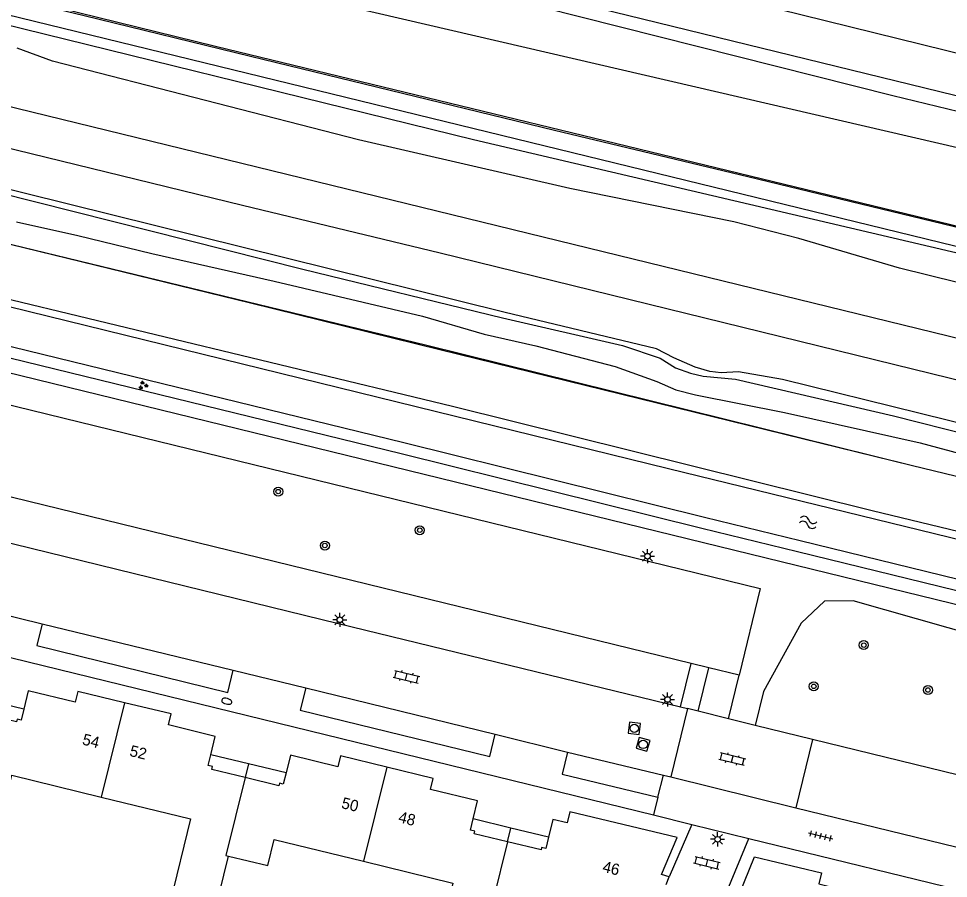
# Model space of a CAD drawing. Extents: x 125000 to 129004, y 397500 to 399008.
# Drawn here: x 126590.3 to 126672.9, y 398584.2 to 398660.6 of the extents above; entities that cross this region are included whole.
import ezdxf

# ---------------------------------------------------------------- set-up
doc = ezdxf.new("R2010")
doc.units = 0
for name, color, linetype in [('gg-afsc-hekwerk', 7, 'Continuous'), ('gg-anno-huisnummerreeks BGT', 7, 'Continuous'), ('gg-aspt-spoorlijn', 7, 'Continuous'), ('gg-bbg-hoofdgebouw', 7, 'Continuous'), ('gg-bbg-luifel en loopbrug', 7, 'Continuous'), ('gg-bbg-tussenscheiding', 7, 'Continuous'), ('gg-knt-BGT kruinlijn', 7, 'Continuous'), ('gg-knt-bovenkant onderkant talud', 7, 'Continuous'), ('gg-knt-verharding', 7, 'Continuous'), ('gg-knt-verharding nz', 7, 'Continuous'), ('gg-kntw-bovenkant insteek waterloop', 7, 'Continuous'), ('gg-kntw-waterlijn', 7, 'Continuous'), ('gt-grn-groengrens', 7, 'Continuous'), ('gt-grn-weggrens', 7, 'Continuous'), ('gt-symb-boom', 7, 'Continuous'), ('gt-symb-brandkraan', 7, 'Continuous'), ('gt-symb-groenvak', 7, 'Continuous'), ('gt-symb-klinker verharding', 7, 'Continuous'), ('gt-symb-lichtmast', 7, 'Continuous'), ('gt-symb-rioolschacht', 7, 'Continuous'), ('gt-symb-tegel verharding', 7, 'Continuous'), ('gt-symb-watersymbool', 7, 'Continuous'), ('gx-grn-maaiveld', 7, 'Continuous')]:
    doc.layers.add(name, color=color, linetype=linetype)

# ---------------------------------------------------------------- blocks, each defined once
blk = doc.blocks.new('gt0-GRVAK')
at = {"layer": 'gt-symb-groenvak'}
for p, q in [((-0.11, 0.189), (-0.228, 0.24)), ((-0.182, 0.153), (0.088, 0.153)), ((-0.091, 0.211), (-0.156, 0.322)), ((-0.047, 0.214), (-0.047, 0.393)), ((-0.004, 0.211), (0.061, 0.322)), ((0.015, 0.189), (0.133, 0.24)), ((0.262, -0.052), (0.197, 0.059)), ((0.305, -0.049), (0.305, 0.13)), ((0.349, -0.052), (0.414, 0.059)), ((-0.245, -0.228), (-0.363, -0.177)), ((-0.318, -0.264), (-0.047, -0.264)), ((-0.226, -0.206), (-0.291, -0.095)), ((-0.183, -0.203), (-0.183, -0.024)), ((-0.139, -0.206), (-0.074, -0.095)), ((-0.12, -0.228), (-0.002, -0.177)), ((0.243, -0.074), (0.125, -0.023)), ((0.17, -0.11), (0.441, -0.11)), ((0.368, -0.074), (0.486, -0.023))]:
    blk.add_line(p, q, dxfattribs=at)
blk = doc.blocks.new('gt0-LMAST')
at = {"layer": 'gt-symb-lichtmast'}
for p, q in [((-0.182, 0.173), (-0.447, 0.438)), ((-0.005, 0.246), (-0.005, 0.621)), ((0.172, 0.173), (0.437, 0.438)), ((-0.255, -0.004), (-0.63, -0.004)), ((-0.182, -0.181), (-0.447, -0.446)), ((-0.005, -0.254), (-0.005, -0.629)), ((0.437, -0.446), (0.172, -0.181)), ((0.245, -0.004), (0.62, -0.004))]:
    blk.add_line(p, q, dxfattribs=at)
blk.add_circle((-0.005, -0.004), 0.25, dxfattribs=at)
blk = doc.blocks.new('gt0-BOOM')
at = {"layer": 'gt-symb-boom'}
for radius in [0.4, 0.2]:
    blk.add_circle((0, 0), radius, dxfattribs=at)
blk = doc.blocks.new('gt0-WA')
at = {"layer": 'gt-symb-watersymbool'}
for centre, start, end in [((-0.323, 0.022), 28.07249, 151.92751), ((0.427, 0.422), 208.07248, 331.92751), ((-0.323, -0.428), 28.07249, 151.92751), ((0.427, -0.028), 208.07248, 331.92751)]:
    blk.add_arc(centre, 0.425, start, end, dxfattribs=at)
blk = doc.blocks.new('gt0-RS')
at = {"layer": 'gt-symb-rioolschacht'}
blk.add_lwpolyline([(-0.5, -0.5), (0.5, -0.5), (0.5, 0.5), (-0.5, 0.5)], close=True, dxfattribs=at)
blk.add_circle((0, 0), 0.375, dxfattribs=at)
blk = doc.blocks.new('gt0-BR')
at = {"layer": 'gt-symb-brandkraan'}
for centre, radius, start, end in [((-0.244, 0), 0.206, 107.56694, 252.43307), ((0.599, -2.664), 3, 106.89205, 107.56694), ((0, -0.691), 0.938, 73.10799, 106.89205), ((-0.599, -2.664), 3, 72.43309, 73.10799), ((0.244, 0), 0.206, 287.56695, 72.43309), ((0.599, 2.664), 3, 252.43307, 253.10797), ((0, 0.691), 0.938, 253.10797, 286.89206), ((-0.599, 2.664), 3, 286.89206, 287.56695)]:
    blk.add_arc(centre, radius, start, end, dxfattribs=at)
blk = doc.blocks.new('gt0-KL1')
at = {"layer": 'gt-symb-klinker verharding'}
for p, q in [((-1.15, 0.3), (1.15, 0.3)), ((-1, -0.3), (-1, 0.3)), ((-0.5, 0.3), (-0.5, 0.45)), ((0, -0.3), (0, 0.3)), ((0.5, 0.3), (0.5, 0.45)), ((1, -0.3), (1, 0.3)), ((-1.15, -0.3), (1.15, -0.3)), ((-0.5, -0.45), (-0.5, -0.3)), ((0.5, -0.45), (0.5, -0.3))]:
    blk.add_line(p, q, dxfattribs=at)
blk = doc.blocks.new('gt0-TEG1')
at = {"layer": 'gt-symb-tegel verharding'}
for p, q in [((-1.125, 0), (1.125, 0)), ((-0.9, -0.25), (-0.9, 0.25)), ((-0.45, -0.25), (-0.45, 0.25)), ((0, -0.25), (0, 0.25)), ((0.45, -0.25), (0.45, 0.25)), ((0.9, -0.25), (0.9, 0.25))]:
    blk.add_line(p, q, dxfattribs=at)

msp = doc.modelspace()

# ---------------------------------------------------------------- linework, layer by layer
at = {"layer": 'gg-afsc-hekwerk'}
for p, q in [((126650.035, 398603.269), (126463.135, 398648.945)), ((126651.597, 398602.887), (126650.035, 398603.269)), ((126654.287, 398602.23), (126651.597, 398602.887))]:
    msp.add_line(p, q, dxfattribs=at)
for points in [[(126908.682, 398585.125), (126856.586, 398597.634), (126827.135, 398604.767), (126787.714, 398614.331), (126733.698, 398627.441), (126691.929, 398637.587), (126679.678, 398640.546), (126655.053, 398646.523), (126637.868, 398650.63), (126610.866, 398657.208), (126596.097, 398660.814), (126583.85, 398663.768), (126576.511, 398665.578), (126515.106, 398680.471), (126478.281, 398689.433), (126382.649, 398712.624)], [(126945.191, 398578.865), (126941.155, 398577.304), (126856.586, 398597.634), (126827.135, 398604.767), (126787.714, 398614.331), (126733.698, 398627.441), (126691.929, 398637.587), (126679.678, 398640.546), (126655.053, 398646.523), (126637.868, 398650.63), (126610.866, 398657.208), (126596.097, 398660.814), (126583.85, 398663.768), (126576.511, 398665.578), (126515.106, 398680.471), (126478.281, 398689.433), (126382.649, 398712.624)], [(126940.304, 398557.446), (126936.567, 398555.946), (126917.248, 398560.73), (126904.597, 398563.825), (126899.09, 398565.16), (126880.395, 398569.39), (126871.244, 398571.606), (126843.113, 398578.463), (126834.208, 398580.63), (126815.394, 398585.233), (126798.941, 398589.25), (126780.443, 398593.783), (126766.856, 398597.149), (126719.035, 398608.855), (126669.566, 398620.853), (126627.707, 398631.15), (126610.862, 398635.296), (126560.721, 398647.519), (126548.679, 398650.481), (126533.314, 398654.267), (126513.26, 398659.192), (126493.962, 398663.952), (126437.616, 398677.701), (126422.794, 398681.33)], [(126461.9, 398657.483), (126656.147, 398609.937), (126654.287, 398602.23)]]:
    msp.add_lwpolyline(points, dxfattribs=at)
at = {"layer": 'gg-aspt-spoorlijn'}
for points in [[(126178.191, 398753.482), (126243.646, 398737.457), (126261.198, 398733.101), (126493.406, 398676.338), (126551.442, 398662.053), (126716.835, 398621.637), (126769.514, 398608.681), (126782.186, 398605.654), (126808.742, 398599.06), (126873.678, 398583.156), (126950.767, 398564.393)], [(126177.482, 398749.914), (126237.61, 398735.207), (126282.856, 398724.218), (126424.134, 398689.529), (126477.102, 398676.62), (126493.227, 398672.592), (126610.16, 398643.995), (126627.72, 398639.762), (126691.525, 398624.102), (126709.464, 398619.631), (126949.829, 398560.886)]]:
    msp.add_lwpolyline(points, dxfattribs=at)
at = {"layer": 'gg-bbg-hoofdgebouw'}
msp.add_line((126647.803, 398583.639), (126648.075, 398584.331), dxfattribs=at)
for points in [[(126599.678, 398599.792), (126595.54, 398600.792), (126595.29, 398599.823), (126591.122, 398600.844), (126590.733, 398599.216)], [(126590.733, 398599.216), (126590.502, 398598.25), (126590.14, 398598.33), (126590.086, 398598.085), (126587.085, 398598.808)], [(126607.35, 398595.171), (126607.73, 398596.772), (126603.583, 398597.829), (126603.815, 398598.791), (126599.678, 398599.792)], [(126610.404, 398593.132), (126607.431, 398593.867), (126607.496, 398594.111), (126607.122, 398594.211), (126607.35, 398595.171)], [(126622.991, 398594.059), (126618.876, 398595.074), (126618.637, 398594.097), (126614.422, 398595.13), (126614.03, 398593.546)], [(126614.03, 398593.546), (126613.781, 398592.541), (126613.434, 398592.627), (126613.376, 398592.396), (126610.404, 398593.132)], [(126630.661, 398589.47), (126631.045, 398591.069), (126626.866, 398592.073), (126627.105, 398593.043), (126622.991, 398594.059)], [(126585.153, 398591.988), (126583.907, 398586.908), (126587.854, 398585.942), (126589.659, 398593.337), (126597.594, 398591.401)], [(126597.594, 398591.401), (126605.528, 398589.464), (126603.721, 398582.059), (126607.683, 398581.103), (126608.923, 398586.167)], [(126633.715, 398587.431), (126630.744, 398588.148), (126630.796, 398588.362), (126630.417, 398588.453), (126630.661, 398589.47)], [(126648.075, 398584.331), (126647.385, 398584.512), (126648.785, 398587.799), (126639.245, 398590.079), (126639.012, 398589.106), (126637.737, 398589.414), (126637.357, 398587.841)], [(126608.923, 398586.167), (126612.4, 398585.316), (126612.97, 398587.646), (126620.906, 398585.703)], [(126637.357, 398587.841), (126637.114, 398586.835), (126636.737, 398586.926), (126636.686, 398586.713), (126633.715, 398587.431)], [(126653.209, 398583.078), (126654.308, 398582.803), (126655.656, 398586.102), (126661.591, 398584.679), (126661.356, 398583.696), (126665.542, 398582.654), (126665.146, 398581.063)], [(126620.906, 398585.703), (126628.842, 398583.759), (126628.274, 398581.438), (126631.998, 398580.526)]]:
    msp.add_lwpolyline(points, dxfattribs=at)
at = {"layer": 'gg-bbg-luifel en loopbrug'}
for p, q in [((126590.733, 398599.216), (126587.383, 398600.032)), ((126610.702, 398594.356), (126607.35, 398595.171)), ((126610.702, 398594.356), (126610.404, 398593.132)), ((126614.03, 398593.546), (126610.702, 398594.356)), ((126634.013, 398588.655), (126630.661, 398589.47)), ((126633.715, 398587.431), (126634.013, 398588.655)), ((126637.357, 398587.841), (126634.013, 398588.655))]:
    msp.add_line(p, q, dxfattribs=at)
at = {"layer": 'gg-bbg-tussenscheiding'}
for p, q in [((126599.678, 398599.792), (126597.594, 398591.401)), ((126622.991, 398594.059), (126620.906, 398585.703)), ((126633.715, 398587.431), (126631.998, 398580.526))]:
    msp.add_line(p, q, dxfattribs=at)
msp.add_lwpolyline([(126610.404, 398593.132), (126608.688, 398586.224), (126608.923, 398586.167)], dxfattribs=at)
at = {"layer": 'gg-knt-BGT kruinlijn'}
for p, q in [((126726.433, 398640.765), (126604.953, 398670.505)), ((126667.929, 398653.707), (126627.411, 398663.942)), ((126683.609, 398649.911), (126667.929, 398653.707)), ((126587.706, 398645.315), (126615.518, 398638.303)), ((126615.518, 398638.303), (126633.251, 398633.996)), ((126633.251, 398633.996), (126643.923, 398631.538)), ((126643.923, 398631.538), (126647.259, 398630.393)), ((126647.259, 398630.393), (126648.623, 398629.553)), ((126648.623, 398629.553), (126649.972, 398629.069)), ((126649.972, 398629.069), (126651.101, 398628.809)), ((126651.101, 398628.809), (126653.955, 398628.541)), ((126653.955, 398628.541), (126667.998, 398625.271)), ((126667.998, 398625.271), (126702.456, 398616.525))]:
    msp.add_line(p, q, dxfattribs=at)
at = {"layer": 'gg-knt-bovenkant onderkant talud'}
msp.add_line((126732.32, 398642.95), (126603.685, 398674.802), dxfattribs=at)
at = {"layer": 'gg-knt-verharding'}
for p, q in [((126585.94, 398608.385), (126592.369, 398606.797)), ((126609.331, 398602.665), (126615.785, 398601.101)), ((126649.066, 398599.42), (126650.035, 398603.269)), ((126650.639, 398599.034), (126651.597, 398602.887)), ((126649.688, 398599.269), (126648.214, 398593.194)), ((126649.066, 398599.42), (126649.688, 398599.269)), ((126650.639, 398599.034), (126649.688, 398599.269)), ((126653.331, 398598.368), (126650.639, 398599.034)), ((126655.717, 398597.777), (126653.331, 398598.368)), ((126660.796, 398596.521), (126655.717, 398597.777)), ((126632.615, 398596.993), (126639.046, 398595.405)), ((126660.796, 398596.521), (126659.32, 398590.446)), ((126647.06, 398591.386), (126647.56, 398593.344)), ((126647.56, 398593.344), (126648.214, 398593.194)), ((126648.214, 398593.194), (126659.32, 398590.446)), ((126659.32, 398590.446), (126673.528, 398586.988)), ((126646.676, 398589.816), (126650.082, 398588.982)), ((126650.082, 398588.982), (126648.075, 398584.331)), ((126650.082, 398588.982), (126655.139, 398587.738)), ((126653.209, 398583.078), (126655.139, 398587.738))]:
    msp.add_line(p, q, dxfattribs=at)
for points in [[(126410.563, 398647.575), (126475.229, 398631.783), (126528.498, 398618.73), (126646.676, 398589.816)], [(126459.086, 398645.884), (126561.031, 398620.941), (126618.703, 398606.814), (126649.066, 398599.42)], [(126592.369, 398606.797), (126591.889, 398604.857), (126608.852, 398600.696), (126609.331, 398602.665)], [(126615.785, 398601.101), (126615.27, 398599.136), (126632.126, 398595.012), (126632.615, 398596.993)], [(126828.876, 398555.381), (126775.373, 398568.457), (126706.15, 398585.443), (126660.796, 398596.521)], [(126639.046, 398595.405), (126638.553, 398593.444), (126647.06, 398591.386)], [(126655.139, 398587.738), (126697.394, 398577.427), (126772.764, 398558.939), (126795.385, 398553.436), (126829.822, 398545.012)]]:
    msp.add_lwpolyline(points, dxfattribs=at)
at = {"layer": 'gg-knt-verharding nz'}
for p, q in [((126592.369, 398606.797), (126609.331, 398602.665)), ((126615.785, 398601.101), (126632.615, 398596.993)), ((126639.046, 398595.405), (126647.56, 398593.344))]:
    msp.add_line(p, q, dxfattribs=at)
at = {"layer": 'gg-kntw-bovenkant insteek waterloop'}
for points in [[(126884.78, 398555.055), (126883.859, 398556.325), (126882.317, 398558.95), (126881.397, 398561.406), (126880.656, 398563.893), (126880.292, 398564.441), (126879.702, 398564.704), (126835.226, 398575.342), (126811.696, 398581.072), (126777.541, 398589.594), (126703.282, 398607.867), (126666.097, 398616.844), (126628.82, 398626.095), (126585.331, 398636.579), (126532.543, 398649.474), (126439.89, 398672.318), (126413.91, 398678.645), (126371.611, 398689.132), (126335.87, 398697.677), (126320.19, 398701.725), (126299.052, 398706.82)], [(126416.244, 398672.929), (126432.133, 398669.072), (126510.587, 398649.723), (126549.24, 398640.255), (126624.257, 398621.922), (126650.985, 398615.296), (126659.461, 398613.222)], [(126659.461, 398613.222), (126869.682, 398561.793), (126871.414, 398561.355)]]:
    msp.add_lwpolyline(points, dxfattribs=at)
at = {"layer": 'gg-kntw-waterlijn'}
for points in [[(126883.756, 398554.584), (126880.055, 398560.293), (126879.898, 398563.062), (126879.574, 398563.639), (126797.66, 398583.721), (126685.639, 398611.52), (126682.195, 398612.211), (126648.017, 398620.572), (126585.914, 398635.811), (126503.077, 398656.117), (126501.543, 398656.238), (126379.063, 398686.457), (126319.783, 398700.897), (126277.973, 398711.201), (126206.215, 398728.88), (126204.896, 398727.907)], [(126416.48, 398673.901), (126432.371, 398670.043), (126510.826, 398650.694), (126549.478, 398641.226), (126624.496, 398622.893), (126651.224, 398616.267), (126659.699, 398614.193)], [(126659.699, 398614.193), (126869.923, 398562.763), (126871.783, 398562.293)]]:
    msp.add_lwpolyline(points, dxfattribs=at)
at = {"layer": 'gt-grn-groengrens'}
msp.add_line((126653.331, 398598.368), (126654.287, 398602.23), dxfattribs=at)
for points in [[(126686.829, 398601.086), (126686.71, 398601.196), (126682.165, 398605.078), (126680.031, 398606.481), (126677.259, 398607.61), (126447.199, 398663.906), (126441.156, 398663.817), (126431.621, 398662.572), (126425.661, 398661.08), (126423.684, 398661.001), (126421.639, 398661.453), (126402.312, 398666.071), (126399.561, 398667.314), (126397.23, 398669.459), (126394.183, 398671.219), (126391.793, 398671.729), (126378.802, 398671.135), (126378.013, 398671.207)], [(126773.078, 398575.692), (126772.714, 398575.693), (126767.898, 398576.266), (126764.456, 398578.907), (126761.613, 398582.701), (126758.956, 398584.991), (126756.107, 398585.866), (126748.331, 398586.321), (126739.237, 398586.802), (126717.432, 398586.804), (126707.301, 398587.939), (126696.721, 398589.98), (126690.71, 398594.153), (126684.226, 398599.621), (126680.546, 398603.044), (126675.671, 398605.629), (126664.429, 398608.843), (126661.857, 398608.801), (126659.813, 398606.858), (126656.462, 398600.788), (126655.717, 398597.777)]]:
    msp.add_lwpolyline(points, dxfattribs=at)
at = {"layer": 'gt-grn-weggrens'}
msp.add_line((126647.06, 398591.386), (126646.676, 398589.816), dxfattribs=at)
at = {"layer": 'gx-grn-maaiveld'}
for points in [[(126908.682, 398585.125), (126607.764, 398658.104), (126256.414, 398744.44), (126250.039, 398745.963)], [(126730.87, 398639.261), (126729.913, 398636.067), (126617.866, 398662.026), (126543.353, 398680.525), (126475.43, 398697.109), (126355.09, 398727.053)], [(126945.927, 398557.564), (126940.252, 398557.417), (126936.408, 398555.941), (126907.634, 398563.051), (126876.581, 398570.191), (126834.489, 398580.656), (126763.757, 398597.745), (126719.035, 398608.855), (126669.566, 398620.853), (126626.549, 398631.511), (126534.826, 398653.762), (126386.268, 398690.139), (126340.179, 398701.514), (126290.598, 398713.583)], [(126402.229, 398706.918), (126472.698, 398689.698), (126563.997, 398667.117), (126677.201, 398639.47), (126703.206, 398633.249), (126770.848, 398616.537), (126923.017, 398580.27), (126936.934, 398577.042), (126937.441, 398576.318), (126937.267, 398575.928), (126936.947, 398575.778), (126936.077, 398575.795), (126929.997, 398577.192), (126865.823, 398592.781), (126858.567, 398594.62)], [(126858.567, 398594.62), (126855.761, 398595.557), (126851.028, 398596.414), (126845.51, 398597.641), (126739.049, 398623.035), (126699.561, 398633.66), (126630.673, 398649.797), (126535.347, 398673.269), (126517.497, 398677.814), (126400.313, 398706.597)], [(126926.607, 398575.107), (126853.499, 398593.377), (126828.542, 398599.363), (126818.325, 398601.534), (126806.296, 398604.428), (126784.785, 398609.943), (126776.843, 398611.961), (126763.355, 398615.027), (126750.376, 398618.119), (126735.857, 398621.691), (126728.493, 398624.484), (126725.994, 398625.15), (126720.736, 398626.32), (126714.697, 398627.152), (126712.162, 398627.614), (126668.535, 398638.389), (126659.6, 398641.019), (126653.814, 398642.515), (126639.243, 398645.479), (126620.47, 398649.785), (126593.29, 398656.778), (126590.138, 398657.944)], [(126824.227, 398587.919), (126786.989, 398596.902), (126783.052, 398597.082), (126779.68, 398598.769), (126776.048, 398599.753), (126728.365, 398611.31), (126715.399, 398613.591), (126713.236, 398614.605), (126709.042, 398616.241), (126682.611, 398622.473), (126658.134, 398628.505), (126654.224, 398629.174), (126652.698, 398629.091), (126651.673, 398629.224), (126650.37, 398629.604), (126648.474, 398630.419), (126646.939, 398631.237), (126633.37, 398634.472), (126586.896, 398646.009)], [(126590.088, 398642.505), (126595.519, 398641.3), (126602.09, 398639.696), (126612.965, 398637.249), (126626.164, 398634.129), (126631.624, 398632.531), (126636.218, 398631.482), (126643.282, 398629.657), (126646.96, 398628.34), (126648.663, 398627.59), (126650.415, 398627.134), (126658.303, 398625.576), (126670.374, 398622.864), (126681.717, 398619.816), (126691.29, 398617.478), (126714.826, 398611.427), (126723.001, 398609.505), (126732.774, 398607.618), (126756.679, 398601.972), (126774.214, 398597.69), (126778.915, 398596.466), (126788.117, 398593.84), (126800.554, 398591.07)]]:
    msp.add_lwpolyline(points, dxfattribs=at)

# ---------------------------------------------------------------- block references
at = {"layer": 'gt-symb-boom'}
for p in [(126613.333, 398618.546), (126625.911, 398615.111), (126617.477, 398613.754), (126665.363, 398604.908), (126660.919, 398601.242), (126671.06, 398600.916)]:
    msp.add_blockref('gt0-BOOM', p, dxfattribs=at)
at = {"layer": 'gt-symb-brandkraan', "rotation": -14.244742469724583}
msp.add_blockref('gt0-BR', (126608.762, 398599.917), dxfattribs=at)
at = {"layer": 'gt-symb-groenvak'}
msp.add_blockref('gt0-GRVAK', (126601.32, 398627.983), dxfattribs=at)
at = {"layer": 'gt-symb-klinker verharding'}
for p, rotation in [((126624.728, 398602.085), -13.772145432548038), ((126653.682, 398594.791), -13.772145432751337), ((126651.423, 398585.569), -13.772145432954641)]:
    msp.add_blockref('gt0-KL1', p, dxfattribs=dict(at, rotation=rotation))
at = {"layer": 'gt-symb-lichtmast'}
for p in [(126646.147, 398612.806), (126618.819, 398607.158), (126647.934, 398600.078), (126652.38, 398587.655)]:
    msp.add_blockref('gt0-LMAST', p, dxfattribs=at)
at = {"layer": 'gt-symb-rioolschacht'}
for p, rotation in [((126644.973, 398597.511), 173.5143396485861), ((126645.755, 398596.088), 164.15691787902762)]:
    msp.add_blockref('gt0-RS', p, dxfattribs=dict(at, rotation=rotation))
at = {"layer": 'gt-symb-tegel verharding', "rotation": -13.772145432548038}
msp.add_blockref('gt0-TEG1', (126661.531, 398587.956), dxfattribs=at)
at = {"layer": 'gt-symb-watersymbool', "rotation": -13.772145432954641}
msp.add_blockref('gt0-WA', (126660.37, 398615.826), dxfattribs=at)

# ---------------------------------------------------------------- texts
at = {"layer": 'gg-anno-huisnummerreeks BGT'}
for s, rotation, p in [('54', 346.4, (126595.863, 398596.085)), ('52', 346.4, (126600.065, 398595.069)), ('50', 346.2, (126618.884, 398590.435)), ('48', 346.1, (126623.945, 398589.189)), ('46', 346.6, (126642.083, 398584.774))]:
    msp.add_text(s, height=1, rotation=rotation, dxfattribs=at).set_placement(p)

doc.saveas('drawing.dxf')
